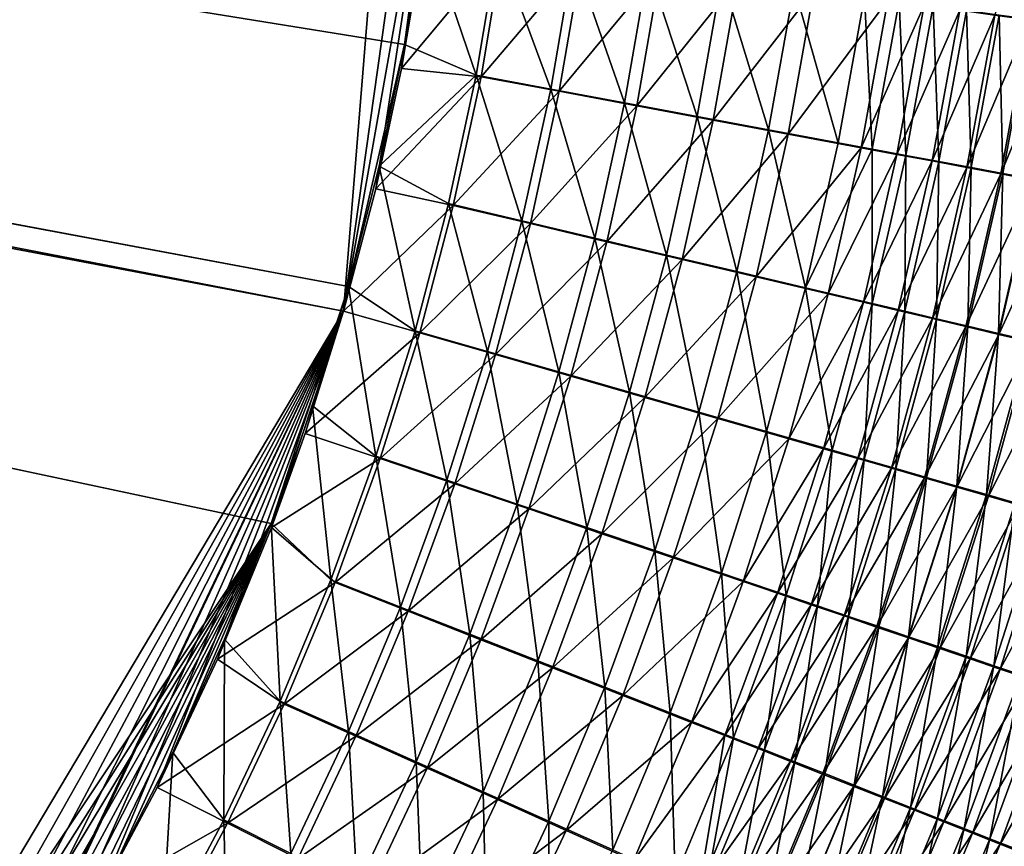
# Model space of a CAD drawing. Header units: metres. Extents: x -901 to 901, y -486 to 401.
# Tile 257 of 375: x 540 to 591, y -155 to -112. Entities that reach past the tile are written whole.
import ezdxf

# ---------------------------------------------------------------- set-up
doc = ezdxf.new("R2010")
doc.units = ezdxf.units.M

msp = doc.modelspace()

# ---------------------------------------------------------------- linework, layer by layer
at = {"layer": 'top0'}
for points in [[(63.639893, -31.580099, -503.49292), (556.825012, -127.259506, -492.974121), (63.320282, -33.791721, -503.495331)], [(562.270081, -60.027832, -493.031525), (556.825012, -127.259506, -492.974121), (63.639893, -31.580099, -503.49292)], [(63.257637, -33.784927, -500.496002), (553.106445, -138.14418, -490.004761), (63.263184, -33.760246, -500.495972)], [(518.09021, -190.658234, -490.42038), (553.106445, -138.14418, -490.004761), (63.257637, -33.784927, -500.496002)], [(63.263184, -33.760246, -500.495972), (557.079407, -125.99765, -489.9729), (63.32428, -33.484169, -500.495697)], [(553.106445, -138.14418, -490.004761), (557.079407, -125.99765, -489.9729), (63.263184, -33.760246, -500.495972)], [(556.825012, -127.259506, -492.974121), (520.393921, -188.45813, -493.390167), (63.320282, -33.791721, -503.495331)], [(557.079407, -125.99765, -489.9729), (559.94458, -113.591835, -489.958405), (63.32428, -33.484169, -500.495697)], [(63.32428, -33.484169, -500.495697), (559.94458, -113.591835, -489.958405), (561.663208, -101.056061, -489.961517)], [(562.270081, -60.027832, -493.031525), (562.28949, -88.474983, -492.981537), (556.825012, -127.259506, -492.974121)], [(562.28949, -88.474983, -492.981537), (561.94519, -98.364822, -492.963806), (556.825012, -127.259506, -492.974121)], [(556.825012, -127.259506, -492.974121), (561.94519, -98.364822, -492.963806), (558.471985, -120.990623, -492.963776)], [(561.94519, -98.364822, -492.963806), (559.796997, -114.818901, -492.958099), (558.471985, -120.990623, -492.963776)], [(561.94519, -98.364822, -492.963806), (560.899475, -108.205521, -492.956787), (559.796997, -114.818901, -492.958099)], [(559.94458, -113.591835, -489.958405), (560.948608, -107.333855, -489.957764), (561.663208, -101.056061, -489.961517)], [(593.086182, -104.373055, -483.67099), (591.968445, -112.317894, -483.779602), (590.205872, -112.073761, -484.826965)], [(560.948608, -107.333855, -489.957764), (559.94458, -113.591835, -489.958405), (563.622192, -115.159958, -489.748016)], [(564.736084, -108.523003, -489.745026), (560.948608, -107.333855, -489.957764), (563.622192, -115.159958, -489.748016)], [(559.796997, -114.818901, -492.958099), (560.899475, -108.205521, -492.956787), (564.990417, -108.581947, -492.733704)], [(563.871399, -115.235939, -492.736786), (559.796997, -114.818901, -492.958099), (564.990417, -108.581947, -492.733704)], [(564.736084, -108.523003, -489.745026), (563.622192, -115.159958, -489.748016), (567.439453, -115.872353, -489.282074)], [(564.990417, -108.581947, -492.733704), (569.052185, -109.144585, -492.239441), (563.871399, -115.235939, -492.736786)], [(568.603699, -109.058136, -489.274384), (564.736084, -108.523003, -489.745026), (567.439453, -115.872353, -489.282074)], [(569.052185, -109.144585, -492.239441), (567.88031, -115.984955, -492.247467), (563.871399, -115.235939, -492.736786)], [(568.603699, -109.058136, -489.274384), (567.439453, -115.872353, -489.282074), (571.222107, -116.578331, -488.563141)], [(569.052185, -109.144585, -492.239441), (573.076782, -109.701927, -491.476532), (567.88031, -115.984955, -492.247467)], [(572.435852, -109.588226, -488.548004), (568.603699, -109.058136, -489.274384), (571.222107, -116.578331, -488.563141)], [(573.076782, -109.701927, -491.476532), (571.852844, -116.727226, -491.492432), (567.88031, -115.984955, -492.247467)], [(572.435852, -109.588226, -488.548004), (571.222107, -116.578331, -488.563141), (574.950684, -117.274353, -487.593719)], [(573.076782, -109.701927, -491.476532), (577.043335, -110.251152, -490.447784), (571.852844, -116.727226, -491.492432)], [(576.212708, -110.110603, -487.56842), (572.435852, -109.588226, -488.548004), (574.950684, -117.274353, -487.593719)], [(577.043335, -110.251152, -490.447784), (575.768616, -117.459023, -490.474335), (571.852844, -116.727226, -491.492432)], [(576.212708, -110.110603, -487.56842), (574.950684, -117.274353, -487.593719), (578.606689, -117.957001, -486.377167)], [(577.043335, -110.251152, -490.447784), (580.931824, -110.789551, -489.156708), (575.768616, -117.459023, -490.474335)], [(579.915283, -110.622688, -486.339081), (576.212708, -110.110603, -487.56842), (578.606689, -117.957001, -486.377167)], [(580.931824, -110.789551, -489.156708), (579.608154, -118.176758, -489.196686), (575.768616, -117.459023, -490.474335)], [(579.915283, -110.622688, -486.339081), (578.606689, -117.957001, -486.377167), (582.174866, -118.623451, -484.919708)], [(580.931824, -110.789551, -489.156708), (584.725952, -111.314888, -487.609985), (579.608154, -118.176758, -489.196686)], [(583.527893, -111.122353, -484.866333), (579.915283, -110.622688, -486.339081), (582.174866, -118.623451, -484.919708)], [(584.725952, -111.314888, -487.609985), (583.355469, -118.877457, -487.666016), (579.608154, -118.176758, -489.196686)], [(583.527893, -111.122353, -484.866333), (582.174866, -118.623451, -484.919708), (583.921448, -118.949768, -484.102783)], [(584.725952, -111.314888, -487.609985), (586.582703, -111.571999, -486.743103), (583.355469, -118.877457, -487.666016)], [(585.295837, -111.366898, -484.040894), (583.527893, -111.122353, -484.866333), (583.921448, -118.949768, -484.102783)], [(585.295837, -111.366898, -484.040894), (583.921448, -118.949768, -484.102783), (585.640686, -119.271034, -483.228271)], [(587.035767, -111.607582, -483.157288), (585.295837, -111.366898, -484.040894), (585.640686, -119.271034, -483.228271)], [(586.582703, -111.571999, -486.743103), (585.189697, -119.220543, -486.808105), (583.355469, -118.877457, -487.666016)], [(586.582703, -111.571999, -486.743103), (588.409973, -111.825043, -485.815125), (585.189697, -119.220543, -486.808105)], [(588.409973, -111.825043, -485.815125), (586.995239, -119.558319, -485.889679), (585.189697, -119.220543, -486.808105)], [(587.330627, -119.586914, -482.297028), (587.035767, -111.607582, -483.157288), (585.640686, -119.271034, -483.228271)], [(588.409973, -111.825043, -485.815125), (590.205872, -112.073761, -484.826965), (586.995239, -119.558319, -485.889679)], [(587.330627, -119.586914, -482.297028), (588.745789, -111.844147, -482.2164), (587.035767, -111.607582, -483.157288)], [(588.989624, -119.897064, -481.309906), (588.745789, -111.844147, -482.2164), (587.330627, -119.586914, -482.297028)], [(588.989624, -119.897064, -481.309906), (590.424072, -112.076355, -481.219116), (588.745789, -111.844147, -482.2164)], [(590.205872, -112.073761, -484.826965), (588.770081, -119.890427, -484.911652), (586.995239, -119.558319, -485.889679)], [(590.205872, -112.073761, -484.826965), (591.968445, -112.317894, -483.779602), (588.770081, -119.890427, -484.911652)], [(591.968445, -112.317894, -483.779602), (590.512329, -120.216515, -483.874969), (588.770081, -119.890427, -484.911652)], [(590.424072, -112.076355, -481.219116), (588.989624, -119.897064, -481.309906), (590.615784, -120.201172, -480.267853)], [(592.068787, -112.30394, -480.166382), (590.424072, -112.076355, -481.219116), (590.615784, -120.201172, -480.267853)], [(591.968445, -112.317894, -483.779602), (593.69574, -112.557167, -482.674011), (590.512329, -120.216515, -483.874969)], [(592.068787, -112.30394, -480.166382), (590.615784, -120.201172, -480.267853), (592.20752, -120.498924, -479.172028)], [(593.69574, -112.557167, -482.674011), (592.220154, -120.53624, -482.780579), (590.512329, -120.216515, -483.874969)], [(557.079407, -125.99765, -489.9729), (558.653137, -119.818657, -489.96347), (559.94458, -113.591835, -489.958405)], [(563.622192, -115.159958, -489.748016), (559.94458, -113.591835, -489.958405), (558.653137, -119.818657, -489.96347)], [(558.471985, -120.990623, -492.963776), (559.796997, -114.818901, -492.958099), (563.871399, -115.235939, -492.736786)], [(562.448914, -121.838264, -492.744293), (558.471985, -120.990623, -492.963776), (563.871399, -115.235939, -492.736786)], [(563.622192, -115.159958, -489.748016), (558.653137, -119.818657, -489.96347), (562.205688, -121.745476, -489.755402)], [(565.968628, -122.633331, -489.293335), (563.622192, -115.159958, -489.748016), (562.205688, -121.745476, -489.755402)], [(563.871399, -115.235939, -492.736786), (567.88031, -115.984955, -492.247467), (562.448914, -121.838264, -492.744293)], [(567.439453, -115.872353, -489.282074), (563.622192, -115.159958, -489.748016), (565.968628, -122.633331, -489.293335)], [(567.88031, -115.984955, -492.247467), (566.400696, -122.771767, -492.259033), (562.448914, -121.838264, -492.744293)], [(569.697693, -123.513443, -488.580475), (567.439453, -115.872353, -489.282074), (565.968628, -122.633331, -489.293335)], [(567.88031, -115.984955, -492.247467), (571.852844, -116.727226, -491.492432), (566.400696, -122.771767, -492.259033)], [(571.222107, -116.578331, -488.563141), (567.439453, -115.872353, -489.282074), (569.697693, -123.513443, -488.580475)], [(571.852844, -116.727226, -491.492432), (570.316833, -123.697121, -491.510376), (566.400696, -122.771767, -492.259033)], [(573.373901, -124.381401, -487.619293), (571.222107, -116.578331, -488.563141), (569.697693, -123.513443, -488.580475)], [(571.852844, -116.727226, -491.492432), (575.768616, -117.459023, -490.474335), (570.316833, -123.697121, -491.510376)], [(574.950684, -117.274353, -487.593719), (571.222107, -116.578331, -488.563141), (573.373901, -124.381401, -487.619293)], [(575.768616, -117.459023, -490.474335), (574.17749, -124.609695, -490.500916), (570.316833, -123.697121, -491.510376)], [(576.979126, -125.232964, -486.413086), (574.950684, -117.274353, -487.593719), (573.373901, -124.381401, -487.619293)], [(575.768616, -117.459023, -490.474335), (579.608154, -118.176758, -489.196686), (574.17749, -124.609695, -490.500916)], [(578.606689, -117.957001, -486.377167), (574.950684, -117.274353, -487.593719), (576.979126, -125.232964, -486.413086)], [(580.498474, -126.064629, -484.967926), (578.606689, -117.957001, -486.377167), (576.979126, -125.232964, -486.413086)], [(582.174866, -118.623451, -484.919708), (578.606689, -117.957001, -486.377167), (580.498474, -126.064629, -484.967926)], [(579.608154, -118.176758, -489.196686), (577.963623, -125.505028, -489.234131), (574.17749, -124.609695, -490.500916)], [(579.608154, -118.176758, -489.196686), (583.355469, -118.877457, -487.666016), (577.963623, -125.505028, -489.234131)], [(583.355469, -118.877457, -487.666016), (581.659546, -126.37944, -487.716431), (577.963623, -125.505028, -489.234131)], [(583.921448, -118.949768, -484.102783), (582.174866, -118.623451, -484.919708), (580.498474, -126.064629, -484.967926)], [(583.921448, -118.949768, -484.102783), (580.498474, -126.064629, -484.967926), (583.917725, -126.873062, -483.290741)], [(583.355469, -118.877457, -487.666016), (585.189697, -119.220543, -486.808105), (581.659546, -126.37944, -487.716431)], [(585.640686, -119.271034, -483.228271), (583.921448, -118.949768, -484.102783), (583.917725, -126.873062, -483.290741)], [(585.189697, -119.220543, -486.808105), (583.469055, -126.807709, -486.865723), (581.659546, -126.37944, -487.716431)], [(585.189697, -119.220543, -486.808105), (586.995239, -119.558319, -485.889679), (583.469055, -126.807709, -486.865723)], [(586.995239, -119.558319, -485.889679), (585.250366, -127.229431, -485.954987), (583.469055, -126.807709, -486.865723)], [(585.585388, -127.267532, -482.367249), (585.640686, -119.271034, -483.228271), (583.917725, -126.873062, -483.290741)], [(586.995239, -119.558319, -485.889679), (588.770081, -119.890427, -484.911652), (585.250366, -127.229431, -485.954987)], [(585.585388, -127.267532, -482.367249), (587.330627, -119.586914, -482.297028), (585.640686, -119.271034, -483.228271)], [(587.222717, -127.654953, -481.388306), (587.330627, -119.586914, -482.297028), (585.585388, -127.267532, -482.367249)], [(587.222717, -127.654953, -481.388306), (588.989624, -119.897064, -481.309906), (587.330627, -119.586914, -482.297028)], [(558.653137, -119.818657, -489.96347), (557.079407, -125.99765, -489.9729), (560.489136, -128.263641, -489.767181)], [(562.205688, -121.745476, -489.755402), (558.653137, -119.818657, -489.96347), (560.489136, -128.263641, -489.767181)], [(588.770081, -119.890427, -484.911652), (587.001709, -127.644173, -484.985138), (585.250366, -127.229431, -485.954987)], [(588.770081, -119.890427, -484.911652), (590.512329, -120.216515, -483.874969), (587.001709, -127.644173, -484.985138)], [(588.989624, -119.897064, -481.309906), (587.222717, -127.654953, -481.388306), (588.827942, -128.034912, -480.354858)], [(590.615784, -120.201172, -480.267853), (588.989624, -119.897064, -481.309906), (588.827942, -128.034912, -480.354858)], [(590.512329, -120.216515, -483.874969), (588.721252, -128.051498, -483.957062), (587.001709, -127.644173, -484.985138)], [(590.512329, -120.216515, -483.874969), (592.220154, -120.53624, -482.780579), (588.721252, -128.051498, -483.957062)], [(592.220154, -120.53624, -482.780579), (590.407043, -128.450989, -482.871704), (588.721252, -128.051498, -483.957062)], [(590.615784, -120.201172, -480.267853), (588.827942, -128.034912, -480.354858), (590.399597, -128.407028, -479.268036)], [(592.20752, -120.498924, -479.172028), (590.615784, -120.201172, -480.267853), (590.399597, -128.407028, -479.268036)], [(590.399597, -128.407028, -479.268036), (591.935974, -128.77095, -478.129028), (592.20752, -120.498924, -479.172028)], [(592.220154, -120.53624, -482.780579), (593.891785, -120.849297, -481.629761), (590.407043, -128.450989, -482.871704)], [(556.825012, -127.259506, -492.974121), (558.471985, -120.990623, -492.963776), (562.448914, -121.838264, -492.744293)], [(593.891785, -120.849297, -481.629761), (592.057495, -128.842239, -481.730286), (590.407043, -128.450989, -482.871704)], [(560.725403, -128.372971, -492.756195), (556.825012, -127.259506, -492.974121), (562.448914, -121.838264, -492.744293)], [(562.205688, -121.745476, -489.755402), (560.489136, -128.263641, -489.767181), (564.193909, -129.325012, -489.308136)], [(562.448914, -121.838264, -492.744293), (566.400696, -122.771767, -492.259033), (560.725403, -128.372971, -492.756195)], [(564.193909, -129.325012, -489.308136), (565.968628, -122.633331, -489.293335), (562.205688, -121.745476, -489.755402)], [(567.865417, -130.377335, -488.599976), (565.968628, -122.633331, -489.293335), (564.193909, -129.325012, -489.308136)], [(567.865417, -130.377335, -488.599976), (569.697693, -123.513443, -488.580475), (565.968628, -122.633331, -489.293335)], [(566.400696, -122.771767, -492.259033), (564.615967, -129.488907, -492.274109), (560.725403, -128.372971, -492.756195)], [(566.400696, -122.771767, -492.259033), (570.316833, -123.697121, -491.510376), (564.615967, -129.488907, -492.274109)], [(571.485229, -131.415329, -487.645111), (569.697693, -123.513443, -488.580475), (567.865417, -130.377335, -488.599976)], [(571.485229, -131.415329, -487.645111), (573.373901, -124.381401, -487.619293), (569.697693, -123.513443, -488.580475)], [(570.316833, -123.697121, -491.510376), (568.471619, -130.595322, -491.530334), (564.615967, -129.488907, -492.274109)], [(570.316833, -123.697121, -491.510376), (574.17749, -124.609695, -490.500916), (568.471619, -130.595322, -491.530334)], [(574.17749, -124.609695, -490.500916), (572.272949, -131.686691, -490.527527), (568.471619, -130.595322, -491.530334)], [(575.035583, -132.43396, -486.446777), (573.373901, -124.381401, -487.619293), (571.485229, -131.415329, -487.645111)], [(574.17749, -124.609695, -490.500916), (577.963623, -125.505028, -489.234131), (572.272949, -131.686691, -490.527527)], [(575.035583, -132.43396, -486.446777), (576.979126, -125.232964, -486.413086), (573.373901, -124.381401, -487.619293)], [(577.963623, -125.505028, -489.234131), (576.001343, -132.75769, -489.269043), (572.272949, -131.686691, -490.527527)], [(576.979126, -125.232964, -486.413086), (575.035583, -132.43396, -486.446777), (578.501831, -133.429047, -485.011047)], [(577.963623, -125.505028, -489.234131), (581.659546, -126.37944, -487.716431), (576.001343, -132.75769, -489.269043)], [(580.498474, -126.064629, -484.967926), (576.979126, -125.232964, -486.413086), (578.501831, -133.429047, -485.011047)], [(553.106445, -138.14418, -490.004761), (555.22876, -132.111816, -489.986664), (557.079407, -125.99765, -489.9729)], [(557.079407, -125.99765, -489.9729), (555.22876, -132.111816, -489.986664), (558.475098, -134.698517, -489.783295)], [(560.489136, -128.263641, -489.767181), (557.079407, -125.99765, -489.9729), (558.475098, -134.698517, -489.783295)], [(580.498474, -126.064629, -484.967926), (578.501831, -133.429047, -485.011047), (581.870178, -134.396622, -483.344635)], [(583.917725, -126.873062, -483.290741), (580.498474, -126.064629, -484.967926), (581.870178, -134.396622, -483.344635)], [(581.659546, -126.37944, -487.716431), (579.641418, -133.80394, -487.761169), (576.001343, -132.75769, -489.269043)], [(581.659546, -126.37944, -487.716431), (583.469055, -126.807709, -486.865723), (579.641418, -133.80394, -487.761169)], [(583.469055, -126.807709, -486.865723), (581.423828, -134.316467, -486.915955), (579.641418, -133.80394, -487.761169)], [(583.469055, -126.807709, -486.865723), (585.250366, -127.229431, -485.954987), (581.423828, -134.316467, -486.915955)], [(583.513245, -134.868851, -482.427032), (583.917725, -126.873062, -483.290741), (581.870178, -134.396622, -483.344635)], [(583.513245, -134.868851, -482.427032), (585.585388, -127.267532, -482.367249), (583.917725, -126.873062, -483.290741)], [(524.940674, -183.805832, -493.330048), (520.393921, -188.45813, -493.390167), (556.825012, -127.259506, -492.974121)], [(529.259338, -178.941071, -493.274384), (524.940674, -183.805832, -493.330048), (556.825012, -127.259506, -492.974121)], [(556.825012, -127.259506, -492.974121), (533.353516, -173.861588, -493.223022), (529.259338, -178.941071, -493.274384)], [(536.854431, -169.092468, -493.180328), (533.353516, -173.861588, -493.223022), (556.825012, -127.259506, -492.974121)], [(537.210266, -168.582886, -493.176056), (536.854431, -169.092468, -493.180328), (556.825012, -127.259506, -492.974121)], [(556.825012, -127.259506, -492.974121), (540.996582, -162.835785, -493.131531), (537.210266, -168.582886, -493.176056)], [(544.293823, -157.267899, -493.094208), (540.996582, -162.835785, -493.131531), (556.825012, -127.259506, -492.974121)], [(547.262329, -151.688629, -493.062073), (544.293823, -157.267899, -493.094208), (556.825012, -127.259506, -492.974121)], [(556.825012, -127.259506, -492.974121), (550.367432, -145.102188, -493.030304), (547.262329, -151.688629, -493.062073)], [(553.127808, -138.363708, -493.004181), (550.367432, -145.102188, -493.030304), (556.825012, -127.259506, -492.974121)], [(554.863831, -133.528336, -492.989166), (553.127808, -138.363708, -493.004181), (556.825012, -127.259506, -492.974121)], [(554.863831, -133.528336, -492.989166), (556.825012, -127.259506, -492.974121), (560.725403, -128.372971, -492.756195)], [(585.250366, -127.229431, -485.954987), (583.17865, -134.821243, -486.011078), (581.423828, -134.316467, -486.915955)], [(585.250366, -127.229431, -485.954987), (587.001709, -127.644173, -484.985138), (583.17865, -134.821243, -486.011078)], [(587.001709, -127.644173, -484.985138), (584.904175, -135.317749, -485.047394), (583.17865, -134.821243, -486.011078)], [(585.126709, -135.332703, -481.454315), (585.585388, -127.267532, -482.367249), (583.513245, -134.868851, -482.427032)], [(587.001709, -127.644173, -484.985138), (588.721252, -128.051498, -483.957062), (584.904175, -135.317749, -485.047394)], [(585.126709, -135.332703, -481.454315), (587.222717, -127.654953, -481.388306), (585.585388, -127.267532, -482.367249)], [(587.222717, -127.654953, -481.388306), (585.126709, -135.332703, -481.454315), (586.70874, -135.78772, -480.427399)], [(588.827942, -128.034912, -480.354858), (587.222717, -127.654953, -481.388306), (586.70874, -135.78772, -480.427399)], [(588.721252, -128.051498, -483.957062), (586.598572, -135.80545, -484.025848), (584.904175, -135.317749, -485.047394)], [(588.721252, -128.051498, -483.957062), (590.407043, -128.450989, -482.871704), (586.598572, -135.80545, -484.025848)], [(588.827942, -128.034912, -480.354858), (586.70874, -135.78772, -480.427399), (588.257874, -136.233429, -479.347351)], [(590.399597, -128.407028, -479.268036), (588.827942, -128.034912, -480.354858), (588.257874, -136.233429, -479.347351)], [(558.70343, -134.824112, -492.7724), (554.863831, -133.528336, -492.989166), (560.725403, -128.372971, -492.756195)], [(562.117859, -135.931305, -489.326477), (560.489136, -128.263641, -489.767181), (558.475098, -134.698517, -489.783295)], [(560.725403, -128.372971, -492.756195), (564.615967, -129.488907, -492.274109), (558.70343, -134.824112, -492.7724)], [(560.489136, -128.263641, -489.767181), (562.117859, -135.931305, -489.326477), (564.193909, -129.325012, -489.308136)], [(590.407043, -128.450989, -482.871704), (588.259949, -136.283859, -482.947327), (586.598572, -135.80545, -484.025848)], [(588.257874, -136.233429, -479.347351), (589.772522, -136.669403, -478.215454), (590.399597, -128.407028, -479.268036)], [(590.407043, -128.450989, -482.871704), (592.057495, -128.842239, -481.730286), (588.259949, -136.283859, -482.947327)], [(589.772522, -136.669403, -478.215454), (591.935974, -128.77095, -478.129028), (590.399597, -128.407028, -479.268036)], [(592.057495, -128.842239, -481.730286), (589.88678, -136.752487, -481.813049), (588.259949, -136.283859, -482.947327)], [(591.935974, -128.77095, -478.129028), (589.772522, -136.669403, -478.215454), (591.25116, -137.0952, -477.032837)], [(592.057495, -128.842239, -481.730286), (593.671021, -129.224854, -480.534088), (589.88678, -136.752487, -481.813049)], [(564.615967, -129.488907, -492.274109), (562.528748, -136.12027, -492.292633), (558.70343, -134.824112, -492.7724)], [(564.193909, -129.325012, -489.308136), (562.117859, -135.931305, -489.326477), (565.728027, -137.153748, -488.621613)], [(564.615967, -129.488907, -492.274109), (568.471619, -130.595322, -491.530334), (562.528748, -136.12027, -492.292633)], [(565.728027, -137.153748, -488.621613), (567.865417, -130.377335, -488.599976), (564.193909, -129.325012, -489.308136)], [(593.671021, -129.224854, -480.534088), (591.477356, -137.210861, -480.624298), (589.88678, -136.752487, -481.813049)], [(568.471619, -130.595322, -491.530334), (566.319885, -137.405563, -491.552338), (562.528748, -136.12027, -492.292633)], [(569.287537, -138.359741, -487.671143), (567.865417, -130.377335, -488.599976), (565.728027, -137.153748, -488.621613)], [(568.471619, -130.595322, -491.530334), (572.272949, -131.686691, -490.527527), (566.319885, -137.405563, -491.552338)], [(569.287537, -138.359741, -487.671143), (571.485229, -131.415329, -487.645111), (567.865417, -130.377335, -488.599976)], [(572.272949, -131.686691, -490.527527), (570.057739, -138.673553, -490.554138), (566.319885, -137.405563, -491.552338)], [(572.778992, -139.543411, -486.478271), (571.485229, -131.415329, -487.645111), (569.287537, -138.359741, -487.671143)], [(572.272949, -131.686691, -490.527527), (576.001343, -132.75769, -489.269043), (570.057739, -138.673553, -490.554138)], [(572.778992, -139.543411, -486.478271), (575.035583, -132.43396, -486.446777), (571.485229, -131.415329, -487.645111)], [(556.166077, -141.03421, -489.803772), (555.22876, -132.111816, -489.986664), (553.106445, -138.14418, -490.004761)], [(558.475098, -134.698517, -489.783295), (555.22876, -132.111816, -489.986664), (556.166077, -141.03421, -489.803772)], [(576.18811, -140.699921, -485.048981), (575.035583, -132.43396, -486.446777), (572.778992, -139.543411, -486.478271)], [(578.501831, -133.429047, -485.011047), (575.035583, -132.43396, -486.446777), (576.18811, -140.699921, -485.048981)], [(576.001343, -132.75769, -489.269043), (573.724243, -139.918091, -489.301361), (570.057739, -138.673553, -490.554138)], [(576.001343, -132.75769, -489.269043), (579.641418, -133.80394, -487.761169), (573.724243, -139.918091, -489.301361)], [(553.127808, -138.363708, -493.004181), (554.863831, -133.528336, -492.989166), (558.70343, -134.824112, -492.7724)], [(578.501831, -133.429047, -485.011047), (576.18811, -140.699921, -485.048981), (579.501282, -141.824661, -483.389954)], [(581.870178, -134.396622, -483.344635), (578.501831, -133.429047, -485.011047), (579.501282, -141.824661, -483.389954)], [(579.641418, -133.80394, -487.761169), (577.304199, -141.134048, -487.800262), (573.724243, -139.918091, -489.301361)], [(579.641418, -133.80394, -487.761169), (581.423828, -134.316467, -486.915955), (577.304199, -141.134048, -487.800262)], [(556.166077, -141.03421, -489.803772), (559.743225, -142.436157, -489.348297), (558.475098, -134.698517, -489.783295)], [(559.743225, -142.436157, -489.348297), (562.117859, -135.931305, -489.326477), (558.475098, -134.698517, -489.783295)], [(581.423828, -134.316467, -486.915955), (579.057251, -141.729813, -486.958801), (577.304199, -141.134048, -487.800262)], [(581.423828, -134.316467, -486.915955), (583.17865, -134.821243, -486.011078), (579.057251, -141.729813, -486.958801)], [(581.117676, -142.373672, -482.47641), (581.870178, -134.396622, -483.344635), (579.501282, -141.824661, -483.389954)], [(581.117676, -142.373672, -482.47641), (583.513245, -134.868851, -482.427032), (581.870178, -134.396622, -483.344635)], [(556.385498, -141.175735, -492.792969), (553.127808, -138.363708, -493.004181), (558.70343, -134.824112, -492.7724)], [(558.70343, -134.824112, -492.7724), (562.528748, -136.12027, -492.292633), (556.385498, -141.175735, -492.792969)], [(583.17865, -134.821243, -486.011078), (580.783447, -142.31662, -486.057892), (579.057251, -141.729813, -486.958801)], [(583.17865, -134.821243, -486.011078), (584.904175, -135.317749, -485.047394), (580.783447, -142.31662, -486.057892)], [(582.705017, -142.91304, -481.507935), (583.513245, -134.868851, -482.427032), (581.117676, -142.373672, -482.47641)], [(582.705017, -142.91304, -481.507935), (585.126709, -135.332703, -481.454315), (583.513245, -134.868851, -482.427032)], [(584.904175, -135.317749, -485.047394), (582.480835, -142.893875, -485.09845), (580.783447, -142.31662, -486.057892)], [(584.904175, -135.317749, -485.047394), (586.598572, -135.80545, -484.025848), (582.480835, -142.893875, -485.09845)], [(585.126709, -135.332703, -481.454315), (582.705017, -142.91304, -481.507935), (584.261597, -143.442169, -480.485413)], [(586.70874, -135.78772, -480.427399), (585.126709, -135.332703, -481.454315), (584.261597, -143.442169, -480.485413)], [(562.528748, -136.12027, -492.292633), (560.141785, -142.649765, -492.314606), (556.385498, -141.175735, -492.792969)], [(563.288391, -143.826477, -488.645355), (562.117859, -135.931305, -489.326477), (559.743225, -142.436157, -489.348297)], [(562.528748, -136.12027, -492.292633), (566.319885, -137.405563, -491.552338), (560.141785, -142.649765, -492.314606)], [(562.117859, -135.931305, -489.326477), (563.288391, -143.826477, -488.645355), (565.728027, -137.153748, -488.621613)], [(586.598572, -135.80545, -484.025848), (584.147705, -143.460968, -484.081329), (582.480835, -142.893875, -485.09845)], [(586.598572, -135.80545, -484.025848), (588.259949, -136.283859, -482.947327), (584.147705, -143.460968, -484.081329)], [(586.70874, -135.78772, -480.427399), (584.261597, -143.442169, -480.485413), (585.78595, -143.960541, -479.410034)], [(588.257874, -136.233429, -479.347351), (586.70874, -135.78772, -480.427399), (585.78595, -143.960541, -479.410034)], [(585.78595, -143.960541, -479.410034), (587.27655, -144.467667, -478.282928), (588.257874, -136.233429, -479.347351)], [(587.27655, -144.467667, -478.282928), (589.772522, -136.669403, -478.215454), (588.257874, -136.233429, -479.347351)], [(588.259949, -136.283859, -482.947327), (585.782288, -144.017288, -483.007446), (584.147705, -143.460968, -484.081329)], [(588.259949, -136.283859, -482.947327), (589.88678, -136.752487, -481.813049), (585.782288, -144.017288, -483.007446)], [(589.88678, -136.752487, -481.813049), (587.383057, -144.562332, -481.878052), (585.782288, -144.017288, -483.007446)], [(589.772522, -136.669403, -478.215454), (587.27655, -144.467667, -478.282928), (588.731873, -144.963013, -477.105286)], [(589.88678, -136.752487, -481.813049), (591.477356, -137.210861, -480.624298), (587.383057, -144.562332, -481.878052)], [(591.25116, -137.0952, -477.032837), (589.772522, -136.669403, -478.215454), (588.731873, -144.963013, -477.105286)], [(565.728027, -137.153748, -488.621613), (563.288391, -143.826477, -488.645355), (566.783813, -145.198212, -487.697388)], [(566.783813, -145.198212, -487.697388), (569.287537, -138.359741, -487.671143), (565.728027, -137.153748, -488.621613)], [(591.477356, -137.210861, -480.624298), (588.948364, -145.09552, -480.694305), (587.383057, -144.562332, -481.878052)], [(591.25116, -137.0952, -477.032837), (588.731873, -144.963013, -477.105286), (590.150452, -145.446091, -475.878326)], [(591.477356, -137.210861, -480.624298), (593.030212, -137.658554, -479.382263), (588.948364, -145.09552, -480.694305)], [(592.692322, -137.510391, -475.80072), (591.25116, -137.0952, -477.032837), (590.150452, -145.446091, -475.878326)], [(566.319885, -137.405563, -491.552338), (563.864502, -144.111572, -491.576355), (560.141785, -142.649765, -492.314606)], [(566.319885, -137.405563, -491.552338), (570.057739, -138.673553, -490.554138), (563.864502, -144.111572, -491.576355)], [(593.030212, -137.658554, -479.382263), (590.476624, -145.616348, -479.45752), (588.948364, -145.09552, -480.694305)], [(592.692322, -137.510391, -475.80072), (590.150452, -145.446091, -475.878326), (591.530762, -145.916397, -474.60318)], [(593.030212, -137.658554, -479.382263), (594.543579, -138.095078, -478.088287), (590.476624, -145.616348, -479.45752)], [(518.09021, -190.658234, -490.42038), (522.644226, -186.225739, -490.359344), (553.106445, -138.14418, -490.004761)], [(522.644226, -186.225739, -490.359344), (526.977783, -181.583008, -490.302704), (553.106445, -138.14418, -490.004761)], [(553.106445, -138.14418, -490.004761), (526.977783, -181.583008, -490.302704), (531.085754, -176.740479, -490.250458)], [(531.085754, -176.740479, -490.250458), (534.963257, -171.708542, -490.202545), (553.106445, -138.14418, -490.004761)], [(534.963257, -171.708542, -490.202545), (538.605225, -166.497635, -490.158966), (553.106445, -138.14418, -490.004761)], [(553.106445, -138.14418, -490.004761), (538.605225, -166.497635, -490.158966), (542.006714, -161.118149, -490.119659)], [(542.006714, -161.118149, -490.119659), (545.162659, -155.580505, -490.084595), (553.106445, -138.14418, -490.004761)], [(545.162659, -155.580505, -490.084595), (548.068054, -149.895493, -490.053741), (553.106445, -138.14418, -490.004761)], [(553.106445, -138.14418, -490.004761), (548.068054, -149.895493, -490.053741), (550.717773, -144.077728, -490.02713)], [(553.106445, -138.14418, -490.004761), (550.717773, -144.077728, -490.02713), (553.566162, -147.255356, -489.828522)], [(553.566162, -147.255356, -489.828522), (556.166077, -141.03421, -489.803772), (553.106445, -138.14418, -490.004761)], [(594.543579, -138.095078, -478.088287), (591.966309, -146.124268, -478.168915), (590.476624, -145.616348, -479.45752)], [(550.367432, -145.102188, -493.030304), (553.127808, -138.363708, -493.004181), (556.385498, -141.175735, -492.792969)], [(570.057739, -138.673553, -490.554138), (567.534973, -145.553833, -490.58075), (563.864502, -144.111572, -491.576355)], [(570.212463, -146.544693, -486.507507), (569.287537, -138.359741, -487.671143), (566.783813, -145.198212, -487.697388)], [(570.057739, -138.673553, -490.554138), (573.724243, -139.918091, -489.301361), (567.534973, -145.553833, -490.58075)], [(570.212463, -146.544693, -486.507507), (572.778992, -139.543411, -486.478271), (569.287537, -138.359741, -487.671143)], [(573.560425, -147.860397, -485.081726), (572.778992, -139.543411, -486.478271), (570.212463, -146.544693, -486.507507)], [(573.560425, -147.860397, -485.081726), (576.18811, -140.699921, -485.048981), (572.778992, -139.543411, -486.478271)], [(573.724243, -139.918091, -489.301361), (571.135376, -146.969543, -489.331085), (567.534973, -145.553833, -490.58075)], [(573.724243, -139.918091, -489.301361), (577.304199, -141.134048, -487.800262), (571.135376, -146.969543, -489.331085)], [(576.18811, -140.699921, -485.048981), (573.560425, -147.860397, -485.081726), (576.814392, -149.140121, -483.426697)], [(579.501282, -141.824661, -483.389954), (576.18811, -140.699921, -485.048981), (576.814392, -149.140121, -483.426697)], [(553.775757, -147.41246, -492.817841), (550.367432, -145.102188, -493.030304), (556.385498, -141.175735, -492.792969)], [(557.074097, -148.824234, -489.373566), (556.166077, -141.03421, -489.803772), (553.566162, -147.255356, -489.828522)], [(556.385498, -141.175735, -492.792969), (560.141785, -142.649765, -492.314606), (553.775757, -147.41246, -492.817841)], [(559.743225, -142.436157, -489.348297), (556.166077, -141.03421, -489.803772), (557.074097, -148.824234, -489.373566)], [(577.304199, -141.134048, -487.800262), (574.651001, -148.352905, -487.833679), (571.135376, -146.969543, -489.331085)], [(577.304199, -141.134048, -487.800262), (579.057251, -141.729813, -486.958801), (574.651001, -148.352905, -487.833679)], [(579.057251, -141.729813, -486.958801), (576.372681, -149.030746, -486.994232), (574.651001, -148.352905, -487.833679)], [(579.057251, -141.729813, -486.958801), (580.783447, -142.31662, -486.057892), (576.372681, -149.030746, -486.994232)], [(578.401917, -149.764862, -482.515289), (579.501282, -141.824661, -483.389954), (576.814392, -149.140121, -483.426697)], [(578.401917, -149.764862, -482.515289), (581.117676, -142.373672, -482.47641), (579.501282, -141.824661, -483.389954)], [(560.141785, -142.649765, -492.314606), (557.459167, -149.062012, -492.340027), (553.775757, -147.41246, -492.817841)], [(560.550476, -150.380188, -488.671173), (559.743225, -142.436157, -489.348297), (557.074097, -148.824234, -489.373566)], [(560.141785, -142.649765, -492.314606), (563.864502, -144.111572, -491.576355), (557.459167, -149.062012, -492.340027)], [(560.550476, -150.380188, -488.671173), (563.288391, -143.826477, -488.645355), (559.743225, -142.436157, -489.348297)], [(580.783447, -142.31662, -486.057892), (578.067871, -149.698425, -486.095459), (576.372681, -149.030746, -486.994232)], [(580.783447, -142.31662, -486.057892), (582.480835, -142.893875, -485.09845), (578.067871, -149.698425, -486.095459)], [(579.960999, -150.378632, -481.549103), (581.117676, -142.373672, -482.47641), (578.401917, -149.764862, -482.515289)], [(579.960999, -150.378632, -481.549103), (582.705017, -142.91304, -481.507935), (581.117676, -142.373672, -482.47641)], [(582.480835, -142.893875, -485.09845), (579.734924, -150.355286, -485.138275), (578.067871, -149.698425, -486.095459)], [(582.480835, -142.893875, -485.09845), (584.147705, -143.460968, -484.081329), (579.734924, -150.355286, -485.138275)], [(582.705017, -142.91304, -481.507935), (579.960999, -150.378632, -481.549103), (581.489929, -150.980804, -480.528961)], [(584.261597, -143.442169, -480.485413), (582.705017, -142.91304, -481.507935), (581.489929, -150.980804, -480.528961)], [(563.978088, -151.915405, -487.723755), (563.288391, -143.826477, -488.645355), (560.550476, -150.380188, -488.671173)], [(563.288391, -143.826477, -488.645355), (563.978088, -151.915405, -487.723755), (566.783813, -145.198212, -487.697388)], [(584.147705, -143.460968, -484.081329), (581.37207, -151.000626, -484.123505), (579.734924, -150.355286, -485.138275)], [(584.147705, -143.460968, -484.081329), (585.782288, -144.017288, -483.007446), (581.37207, -151.000626, -484.123505)], [(584.261597, -143.442169, -480.485413), (581.489929, -150.980804, -480.528961), (582.987244, -151.570801, -479.456024)], [(585.78595, -143.960541, -479.410034), (584.261597, -143.442169, -480.485413), (582.987244, -151.570801, -479.456024)], [(550.717773, -144.077728, -490.02713), (548.068054, -149.895493, -490.053741), (550.682861, -153.347855, -489.857574)], [(550.717773, -144.077728, -490.02713), (550.682861, -153.347855, -489.857574), (553.566162, -147.255356, -489.828522)], [(563.864502, -144.111572, -491.576355), (561.109558, -150.697968, -491.602295), (557.459167, -149.062012, -492.340027)], [(563.864502, -144.111572, -491.576355), (567.534973, -145.553833, -490.58075), (561.109558, -150.697968, -491.602295)], [(585.782288, -144.017288, -483.007446), (582.9776, -151.633759, -483.052094), (581.37207, -151.000626, -484.123505)], [(585.782288, -144.017288, -483.007446), (587.383057, -144.562332, -481.878052), (582.9776, -151.633759, -483.052094)], [(582.987244, -151.570801, -479.456024), (584.451538, -152.14801, -478.331451), (585.78595, -143.960541, -479.410034)], [(584.451538, -152.14801, -478.331451), (587.27655, -144.467667, -478.282928), (585.78595, -143.960541, -479.410034)], [(587.383057, -144.562332, -481.878052), (584.549927, -152.254074, -481.925262), (582.9776, -151.633759, -483.052094)], [(587.27655, -144.467667, -478.282928), (584.451538, -152.14801, -478.331451), (585.881226, -152.711884, -477.156464)], [(587.383057, -144.562332, -481.878052), (588.948364, -145.09552, -480.694305), (584.549927, -152.254074, -481.925262)], [(588.731873, -144.963013, -477.105286), (587.27655, -144.467667, -478.282928), (585.881226, -152.711884, -477.156464)], [(547.262329, -151.688629, -493.062073), (550.367432, -145.102188, -493.030304), (553.775757, -147.41246, -492.817841)], [(566.783813, -145.198212, -487.697388), (563.978088, -151.915405, -487.723755), (567.340149, -153.422424, -486.534424)], [(567.340149, -153.422424, -486.534424), (570.212463, -146.544693, -486.507507), (566.783813, -145.198212, -487.697388)], [(588.948364, -145.09552, -480.694305), (586.087463, -152.860977, -480.744171), (584.549927, -152.254074, -481.925262)], [(588.731873, -144.963013, -477.105286), (585.881226, -152.711884, -477.156464), (587.274841, -153.261826, -475.93219)], [(588.948364, -145.09552, -480.694305), (590.476624, -145.616348, -479.45752), (586.087463, -152.860977, -480.744171)], [(590.150452, -145.446091, -475.878326), (588.731873, -144.963013, -477.105286), (587.274841, -153.261826, -475.93219)], [(567.534973, -145.553833, -490.58075), (564.708679, -152.312119, -490.607239), (561.109558, -150.697968, -491.602295)], [(567.534973, -145.553833, -490.58075), (571.135376, -146.969543, -489.331085), (564.708679, -152.312119, -490.607239)], [(590.476624, -145.616348, -479.45752), (587.588806, -153.453842, -479.510132), (586.087463, -152.860977, -480.744171)], [(590.150452, -145.446091, -475.878326), (587.274841, -153.261826, -475.93219), (588.631042, -153.797256, -474.659851)], [(590.476624, -145.616348, -479.45752), (591.966309, -146.124268, -478.168915), (587.588806, -153.453842, -479.510132)], [(591.530762, -145.916397, -474.60318), (590.150452, -145.446091, -475.878326), (588.631042, -153.797256, -474.659851)], [(591.966309, -146.124268, -478.168915), (589.052246, -154.032059, -478.224365), (587.588806, -153.453842, -479.510132)], [(588.631042, -153.797256, -474.659851), (589.948242, -154.317596, -473.340607), (591.530762, -145.916397, -474.60318)], [(591.966309, -146.124268, -478.168915), (593.415771, -146.618744, -476.829742), (589.052246, -154.032059, -478.224365)], [(589.948242, -154.317596, -473.340607), (592.871338, -146.373398, -473.281097), (591.530762, -145.916397, -474.60318)], [(570.623047, -154.895096, -485.109222), (570.212463, -146.544693, -486.507507), (567.340149, -153.422424, -486.534424)], [(570.623047, -154.895096, -485.109222), (573.560425, -147.860397, -485.081726), (570.212463, -146.544693, -486.507507)], [(593.415771, -146.618744, -476.829742), (590.476318, -154.595032, -476.888062), (589.052246, -154.032059, -478.224365)], [(592.871338, -146.373398, -473.281097), (589.948242, -154.317596, -473.340607), (591.225037, -154.822296, -471.975616)], [(593.415771, -146.618744, -476.829742), (594.823547, -147.099243, -475.441223), (590.476318, -154.595032, -476.888062)], [(553.566162, -147.255356, -489.828522), (550.682861, -153.347855, -489.857574), (554.117615, -155.081833, -489.402283)], [(554.117615, -155.081833, -489.402283), (557.074097, -148.824234, -489.373566), (553.566162, -147.255356, -489.828522)], [(571.135376, -146.969543, -489.331085), (568.238953, -153.896637, -489.358154), (564.708679, -152.312119, -490.607239)], [(571.135376, -146.969543, -489.331085), (574.651001, -148.352905, -487.833679), (568.238953, -153.896637, -489.358154)], [(594.823547, -147.099243, -475.441223), (591.859497, -155.142136, -475.502533), (590.476318, -154.595032, -476.888062)], [(550.881714, -153.52005, -492.846985), (547.262329, -151.688629, -493.062073), (553.775757, -147.41246, -492.817841)], [(553.775757, -147.41246, -492.817841), (557.459167, -149.062012, -492.340027), (550.881714, -153.52005, -492.846985)], [(573.560425, -147.860397, -485.081726), (570.623047, -154.895096, -485.109222), (573.813599, -156.32753, -483.454742)], [(576.814392, -149.140121, -483.426697), (573.560425, -147.860397, -485.081726), (573.813599, -156.32753, -483.454742)], [(574.651001, -148.352905, -487.833679), (571.686096, -155.445023, -487.861267), (568.238953, -153.896637, -489.358154)], [(574.651001, -148.352905, -487.833679), (576.372681, -149.030746, -486.994232), (571.686096, -155.445023, -487.861267)], [(557.521423, -156.801529, -488.698975), (557.074097, -148.824234, -489.373566), (554.117615, -155.081833, -489.402283)], [(560.550476, -150.380188, -488.671173), (557.074097, -148.824234, -489.373566), (557.521423, -156.801529, -488.698975)], [(557.459167, -149.062012, -492.340027), (554.48822, -155.343185, -492.368805), (550.881714, -153.52005, -492.846985)], [(557.459167, -149.062012, -492.340027), (561.109558, -150.697968, -491.602295), (554.48822, -155.343185, -492.368805)], [(576.372681, -149.030746, -486.994232), (575.036316, -156.951111, -486.123627), (571.686096, -155.445023, -487.861267)], [(575.370239, -157.026825, -482.54361), (576.814392, -149.140121, -483.426697), (573.813599, -156.32753, -483.454742)], [(576.372681, -149.030746, -486.994232), (578.067871, -149.698425, -486.095459), (575.036316, -156.951111, -486.123627)], [(575.370239, -157.026825, -482.54361), (578.401917, -149.764862, -482.515289), (576.814392, -149.140121, -483.426697)], [(578.067871, -149.698425, -486.095459), (579.734924, -150.355286, -485.138275), (575.036316, -156.951111, -486.123627)], [(576.898926, -157.713882, -481.577667), (578.401917, -149.764862, -482.515289), (575.370239, -157.026825, -482.54361)], [(576.898926, -157.713882, -481.577667), (579.960999, -150.378632, -481.549103), (578.401917, -149.764862, -482.515289)], [(548.068054, -149.895493, -490.053741), (545.162659, -155.580505, -490.084595), (547.523926, -159.297791, -489.890869)], [(548.068054, -149.895493, -490.053741), (547.523926, -159.297791, -489.890869), (550.682861, -153.347855, -489.857574)], [(560.877258, -158.498322, -487.750092), (560.550476, -150.380188, -488.671173), (557.521423, -156.801529, -488.698975)], [(560.877258, -158.498322, -487.750092), (563.978088, -151.915405, -487.723755), (560.550476, -150.380188, -488.671173)], [(575.036316, -156.951111, -486.123627), (579.734924, -150.355286, -485.138275), (576.670837, -157.686371, -485.166687)], [(579.734924, -150.355286, -485.138275), (581.37207, -151.000626, -484.123505), (576.670837, -157.686371, -485.166687)], [(579.960999, -150.378632, -481.549103), (576.898926, -157.713882, -481.577667), (578.39801, -158.38797, -480.5578)], [(581.489929, -150.980804, -480.528961), (579.960999, -150.378632, -481.549103), (578.39801, -158.38797, -480.5578)], [(561.109558, -150.697968, -491.602295), (558.062195, -157.151306, -491.630127), (554.48822, -155.343185, -492.368805)], [(561.109558, -150.697968, -491.602295), (564.708679, -152.312119, -490.607239), (558.062195, -157.151306, -491.630127)], [(576.670837, -157.686371, -485.166687), (581.37207, -151.000626, -484.123505), (578.276001, -158.408752, -484.152191)], [(581.37207, -151.000626, -484.123505), (582.9776, -151.633759, -483.052094), (578.276001, -158.408752, -484.152191)], [(581.489929, -150.980804, -480.528961), (578.39801, -158.38797, -480.5578), (579.86615, -159.048416, -479.485138)], [(582.987244, -151.570801, -479.456024), (581.489929, -150.980804, -480.528961), (579.86615, -159.048416, -479.485138)], [(544.293823, -157.267899, -493.094208), (547.262329, -151.688629, -493.062073), (550.881714, -153.52005, -492.846985)], [(578.276001, -158.408752, -484.152191), (582.9776, -151.633759, -483.052094), (579.850159, -159.117508, -483.081055)], [(582.9776, -151.633759, -483.052094), (584.549927, -152.254074, -481.925262), (579.850159, -159.117508, -483.081055)], [(579.86615, -159.048416, -479.485138), (581.301758, -159.69458, -478.36084), (582.987244, -151.570801, -479.456024)], [(581.301758, -159.69458, -478.36084), (584.451538, -152.14801, -478.331451), (582.987244, -151.570801, -479.456024)], [(564.708679, -152.312119, -490.607239), (561.585754, -158.935364, -490.633514), (558.062195, -157.151306, -491.630127)], [(560.877258, -158.498322, -487.750092), (564.168701, -160.163956, -486.558838), (563.978088, -151.915405, -487.723755)], [(564.708679, -152.312119, -490.607239), (568.238953, -153.896637, -489.358154), (561.585754, -158.935364, -490.633514)], [(563.978088, -151.915405, -487.723755), (564.168701, -160.163956, -486.558838), (567.340149, -153.422424, -486.534424)], [(579.850159, -159.117508, -483.081055), (584.549927, -152.254074, -481.925262), (581.391724, -159.81192, -481.954468)], [(584.451538, -152.14801, -478.331451), (581.301758, -159.69458, -478.36084), (582.703552, -160.325836, -477.186096)], [(584.549927, -152.254074, -481.925262), (586.087463, -152.860977, -480.744171), (581.391724, -159.81192, -481.954468)], [(585.881226, -152.711884, -477.156464), (584.451538, -152.14801, -478.331451), (582.703552, -160.325836, -477.186096)], [(581.391724, -159.81192, -481.954468), (586.087463, -152.860977, -480.744171), (582.89917, -160.491318, -480.773651)], [(585.881226, -152.711884, -477.156464), (582.703552, -160.325836, -477.186096), (584.069946, -160.941498, -475.962097)], [(586.087463, -152.860977, -480.744171), (587.588806, -153.453842, -479.510132), (582.89917, -160.491318, -480.773651)], [(587.274841, -153.261826, -475.93219), (585.881226, -152.711884, -477.156464), (584.069946, -160.941498, -475.962097)], [(550.682861, -153.347855, -489.857574), (547.523926, -159.297791, -489.890869), (550.88147, -161.195419, -489.434326)], [(550.682861, -153.347855, -489.857574), (550.88147, -161.195419, -489.434326), (554.117615, -155.081833, -489.402283)], [(587.274841, -153.261826, -475.93219), (584.069946, -160.941498, -475.962097), (585.399597, -161.540939, -474.690002)], [(588.631042, -153.797256, -474.659851), (587.274841, -153.261826, -475.93219), (585.399597, -161.540939, -474.690002)], [(547.711365, -159.484451, -492.880371), (544.293823, -157.267899, -493.094208), (550.881714, -153.52005, -492.846985)], [(550.881714, -153.52005, -492.846985), (554.48822, -155.343185, -492.368805), (547.711365, -159.484451, -492.880371)], [(568.238953, -153.896637, -489.358154), (565.041748, -160.686646, -489.382324), (561.585754, -158.935364, -490.633514)], [(567.340149, -153.422424, -486.534424), (564.168701, -160.163956, -486.558838), (567.382263, -161.791565, -485.131104)], [(568.238953, -153.896637, -489.358154), (571.686096, -155.445023, -487.861267), (565.041748, -160.686646, -489.382324)], [(567.382263, -161.791565, -485.131104), (570.623047, -154.895096, -485.109222), (567.340149, -153.422424, -486.534424)], [(582.89917, -160.491318, -480.773651), (587.588806, -153.453842, -479.510132), (584.371033, -161.155014, -479.539856)], [(587.588806, -153.453842, -479.510132), (589.052246, -154.032059, -478.224365), (584.371033, -161.155014, -479.539856)], [(585.399597, -161.540939, -474.690002), (586.690979, -162.123489, -473.371002), (588.631042, -153.797256, -474.659851)], [(586.690979, -162.123489, -473.371002), (589.948242, -154.317596, -473.340607), (588.631042, -153.797256, -474.659851)], [(584.371033, -161.155014, -479.539856), (589.052246, -154.032059, -478.224365), (585.805847, -161.802338, -478.254303)], [(589.052246, -154.032059, -478.224365), (590.476318, -154.595032, -476.888062), (585.805847, -161.802338, -478.254303)], [(589.948242, -154.317596, -473.340607), (586.690979, -162.123489, -473.371002), (587.942749, -162.688538, -472.006256)], [(591.225037, -154.822296, -471.975616), (589.948242, -154.317596, -473.340607), (587.942749, -162.688538, -472.006256)], [(585.805847, -161.802338, -478.254303), (590.476318, -154.595032, -476.888062), (587.201965, -162.432602, -476.918274)], [(590.476318, -154.595032, -476.888062), (591.859497, -155.142136, -475.502533), (587.201965, -162.432602, -476.918274)]]:
    msp.add_3dface(points, dxfattribs=at)

doc.saveas('drawing.dxf')
